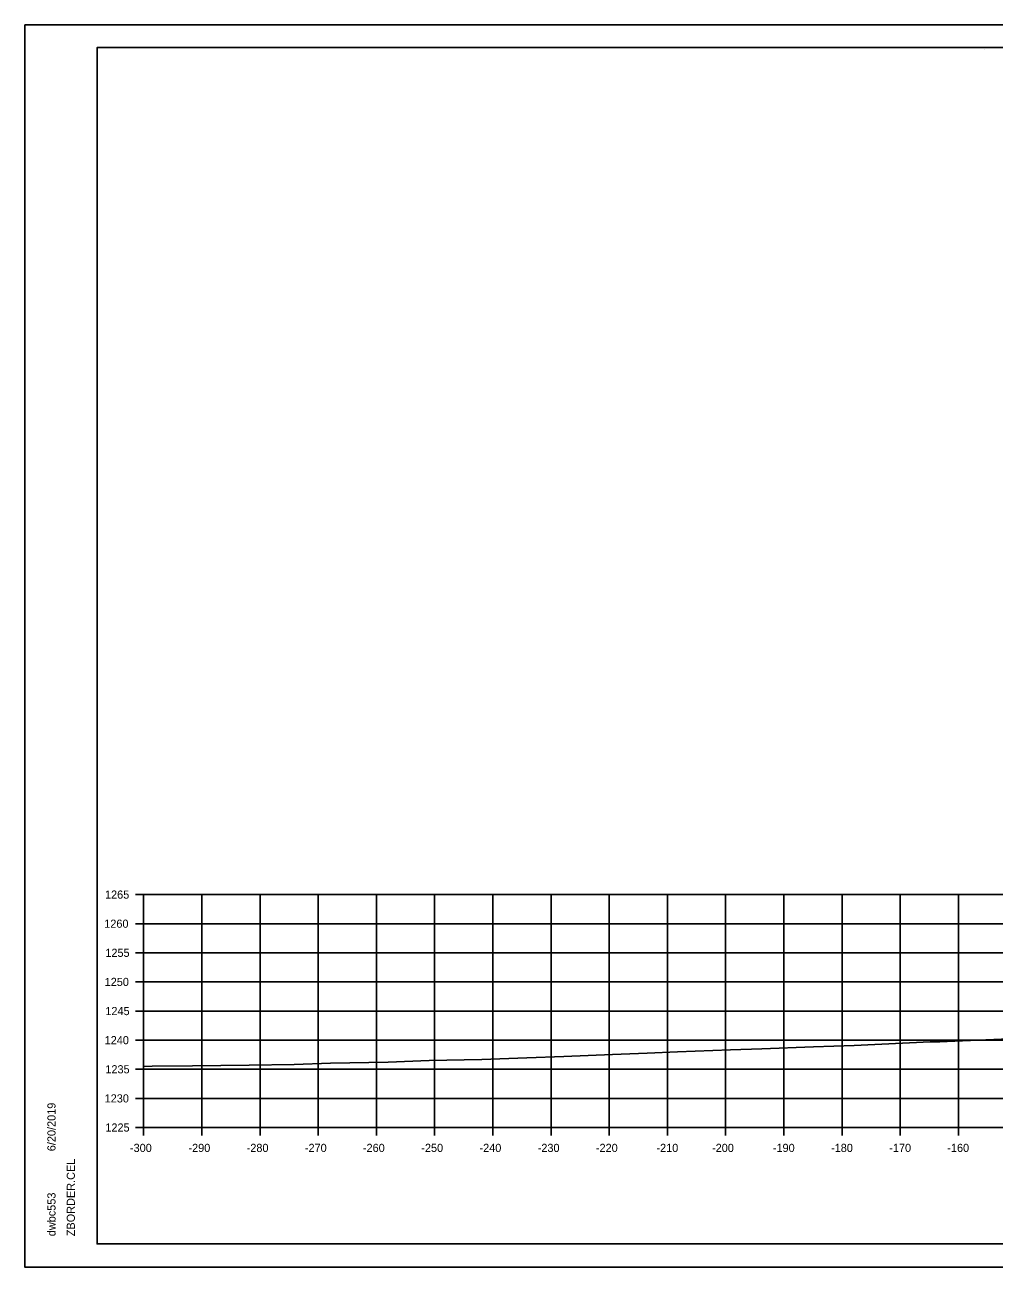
# Model space of a CAD drawing. Extents: x -70 to 701944, y -4 to 666871.
# Drawn here: x 679183.7 to 679350.2, y 655278.3 to 655491.6 of the extents above; entities that cross this region are included whole.
import ezdxf

# ---------------------------------------------------------------- set-up
doc = ezdxf.new("R2010")
doc.units = 0
for name, color, linetype in [('R_Axis', 7, 'Continuous'), ('R_Axis Annot', 7, 'Continuous'), ('R_Border', 7, 'Continuous'), ('R_Exist Surface', 7, 'Continuous'), ('R_Grid', 7, 'Continuous'), ('R_No Plot', 7, 'Continuous')]:
    doc.layers.add(name, color=color, linetype=linetype)

msp = doc.modelspace()

# ---------------------------------------------------------------- linework, layer by layer
at = {"layer": 'R_Axis'}
for p, q in [((679202.71, 655342.24), (679204.11, 655342.24)), ((679204.11, 655302.24), (679204.11, 655342.24)), ((679202.71, 655337.24), (679204.11, 655337.24)), ((679202.71, 655332.24), (679204.11, 655332.24)), ((679202.71, 655327.24), (679204.11, 655327.24)), ((679202.71, 655322.24), (679204.11, 655322.24)), ((679202.71, 655317.24), (679204.11, 655317.24)), ((679202.71, 655312.24), (679204.11, 655312.24)), ((679202.71, 655307.24), (679204.11, 655307.24)), ((679202.71, 655302.24), (679204.11, 655302.24)), ((679204.11, 655302.24), (679504.11, 655302.24)), ((679204.11, 655300.84), (679204.11, 655302.24)), ((679214.11, 655300.84), (679214.11, 655302.24)), ((679224.11, 655300.84), (679224.11, 655302.24)), ((679234.11, 655300.84), (679234.11, 655302.24)), ((679244.11, 655300.84), (679244.11, 655302.24)), ((679254.11, 655300.84), (679254.11, 655302.24)), ((679264.11, 655300.84), (679264.11, 655302.24)), ((679274.11, 655300.84), (679274.11, 655302.24)), ((679284.11, 655300.84), (679284.11, 655302.24)), ((679294.11, 655300.84), (679294.11, 655302.24)), ((679304.11, 655300.84), (679304.11, 655302.24)), ((679314.11, 655300.84), (679314.11, 655302.24)), ((679324.11, 655300.84), (679324.11, 655302.24)), ((679334.11, 655300.84), (679334.11, 655302.24)), ((679344.11, 655300.84), (679344.11, 655302.24))]:
    msp.add_line(p, q, dxfattribs=at)
at = {"layer": 'R_Border'}
for p, q in [((679196.11, 655487.7), (679512.29, 655487.7)), ((679196.11, 655282.24), (679196.11, 655487.7)), ((679348.63, 655487.44), (679348.63, 655487.44)), ((679348.63, 655487.44), (679348.63, 655487.44)), ((679196.11, 655282.24), (679196.11, 655282.24)), ((679512.29, 655282.24), (679196.11, 655282.24))]:
    msp.add_line(p, q, dxfattribs=at)
at = {"layer": 'R_Exist Surface'}
msp.add_lwpolyline([(679204.11, 655312.74), (679205.56, 655312.76), (679212.51, 655312.85), (679222.27, 655312.96), (679229.95, 655313.06), (679236.22, 655313.28), (679246.12, 655313.47), (679253.15, 655313.72), (679262.23, 655313.91), (679269.94, 655314.18), (679276.29, 655314.46), (679284.68, 655314.75), (679290.61, 655315.01), (679295.84, 655315.23), (679304.92, 655315.55), (679310.34, 655315.77), (679319.19, 655316.08), (679326.17, 655316.34), (679339.22, 655316.93), (679340.88, 655316.97), (679343.48, 655317.09), (679368.89, 655318.13)], dxfattribs=at)
at = {"layer": 'R_Grid'}
for p, q in [((679204.11, 655342.24), (679504.11, 655342.24)), ((679204.11, 655302.24), (679204.11, 655342.24)), ((679214.11, 655302.24), (679214.11, 655342.24)), ((679224.11, 655302.24), (679224.11, 655342.24)), ((679234.11, 655302.24), (679234.11, 655342.24)), ((679244.11, 655302.24), (679244.11, 655342.24)), ((679254.11, 655302.24), (679254.11, 655342.24)), ((679264.11, 655302.24), (679264.11, 655342.24)), ((679274.11, 655302.24), (679274.11, 655342.24)), ((679284.11, 655302.24), (679284.11, 655342.24)), ((679294.11, 655302.24), (679294.11, 655342.24)), ((679304.11, 655302.24), (679304.11, 655342.24)), ((679314.11, 655302.24), (679314.11, 655342.24)), ((679324.11, 655302.24), (679324.11, 655342.24)), ((679334.11, 655302.24), (679334.11, 655342.24)), ((679344.11, 655302.24), (679344.11, 655342.24)), ((679204.11, 655337.24), (679504.11, 655337.24)), ((679204.11, 655332.24), (679504.11, 655332.24)), ((679204.11, 655327.24), (679504.11, 655327.24)), ((679204.11, 655322.24), (679504.11, 655322.24)), ((679204.11, 655317.24), (679504.11, 655317.24)), ((679204.11, 655312.24), (679504.11, 655312.24)), ((679204.11, 655307.24), (679504.11, 655307.24)), ((679204.11, 655302.24), (679504.11, 655302.24))]:
    msp.add_line(p, q, dxfattribs=at)
at = {"layer": 'R_No Plot'}
for p, q in [((679183.71, 655491.6), (679517.04, 655491.6)), ((679183.71, 655278.26), (679517.04, 655278.26))]:
    msp.add_line(p, q, dxfattribs=at)
for points in [[(679183.7, 655491.6), (679517.04, 655491.6), (679517.04, 655278.26), (679183.7, 655278.26)], [(679430.03, 655487.7), (679430.03, 655477.82), (679465.76, 655477.82), (679465.76, 655474.9), (679488.96, 655474.9), (679488.96, 655450.57), (679512.29, 655450.57), (679512.29, 655282.24), (679196.11, 655282.24), (679196.11, 655487.7)]]:
    msp.add_lwpolyline(points, close=True, dxfattribs=at)

# ---------------------------------------------------------------- texts
at = {"layer": 'R_Axis Annot'}
for s, p in [('1265', (679197.48, 655341.54)), ('1260', (679197.35, 655336.54)), ('1255', (679197.54, 655331.54)), ('1250', (679197.42, 655326.54)), ('1245', (679197.54, 655321.54)), ('1240', (679197.42, 655316.54)), ('1235', (679197.54, 655311.54)), ('1230', (679197.42, 655306.54)), ('1225', (679197.54, 655301.54)), ('-300', (679201.77, 655298.04)), ('-290', (679211.82, 655298.04)), ('-280', (679221.82, 655298.04)), ('-270', (679231.82, 655298.04)), ('-260', (679241.79, 655298.04)), ('-250', (679251.82, 655298.04)), ('-240', (679261.82, 655298.04)), ('-230', (679271.82, 655298.04)), ('-220', (679281.82, 655298.04)), ('-210', (679292.22, 655298.04)), ('-200', (679301.77, 655298.04)), ('-190', (679312.22, 655298.04)), ('-180', (679322.22, 655298.04)), ('-170', (679332.22, 655298.04)), ('-160', (679342.19, 655298.04))]:
    msp.add_text(s, height=1.4, dxfattribs=at).set_placement(p)
at = {"layer": 'R_Border'}
for s, p in [('6/20/2019', (679188.98, 655298.17)), ('ZBORDER.CEL', (679192.3, 655283.57)), ('dwbc553', (679188.98, 655283.57))]:
    msp.add_text(s, height=1.4, rotation=90, dxfattribs=at).set_placement(p)

doc.saveas('drawing.dxf')
